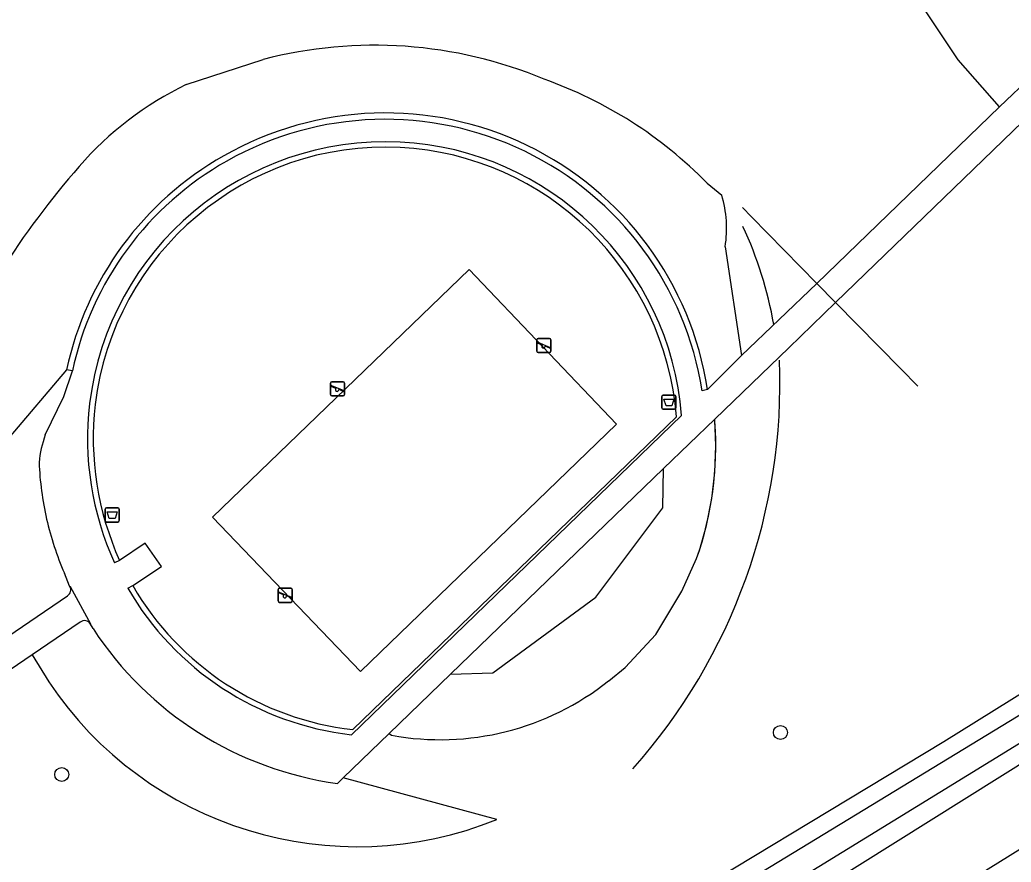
# Model space of a CAD drawing. Extents: x 159353 to 160616, y 385893 to 387321.
# Drawn here: x 160022.1 to 160091.7, y 386171.4 to 386230.6 of the extents above; entities that cross this region are included whole.
import ezdxf

# ---------------------------------------------------------------- set-up
doc = ezdxf.new("R2010")
doc.units = 0
for name, color, linetype in [('IMGEO_Afvalbak', 7, 'Continuous'), ('IMGEO_Berm_groen', 7, 'Continuous'), ('IMGEO_Boom', 7, 'Continuous'), ('IMGEO_Duiker', 7, 'Continuous'), ('IMGEO_Groenvoorziening', 7, 'Continuous'), ('IMGEO_Hek', 7, 'Continuous'), ('IMGEO_Muur', 7, 'Continuous'), ('IMGEO_Speelvoorziening', 7, 'Continuous'), ('IMGEO_Voetpad_halfverhard', 7, 'Continuous'), ('IMGEO_Voetpad_open', 7, 'Continuous'), ('IMGEO_Waterloop', 7, 'Continuous')]:
    doc.layers.add(name, color=color, linetype=linetype)

msp = doc.modelspace()

# ---------------------------------------------------------------- linework, layer by layer
at = {"layer": 'IMGEO_Afvalbak'}
for p, q in [((160067.2, 386203.344), (160067.2, 386204.144)), ((160067.2, 386204.144), (160067.2, 386203.344)), ((160067.3, 386204.244), (160068.09, 386204.244)), ((160068.09, 386204.244), (160067.3, 386204.244)), ((160068.19, 386204.144), (160068.19, 386203.344)), ((160068.19, 386203.344), (160068.19, 386204.144)), ((160068.09, 386203.244), (160067.3, 386203.244)), ((160067.3, 386203.244), (160068.09, 386203.244)), ((160028.114, 386195.428), (160028.114, 386196.228)), ((160028.114, 386196.228), (160028.114, 386195.428)), ((160028.214, 386196.328), (160029.004, 386196.328)), ((160029.004, 386196.328), (160028.214, 386196.328)), ((160029.104, 386196.228), (160029.104, 386195.428)), ((160029.104, 386195.428), (160029.104, 386196.228)), ((160029.004, 386195.328), (160028.214, 386195.328)), ((160028.214, 386195.328), (160029.004, 386195.328))]:
    msp.add_line(p, q, dxfattribs=at)
for points in [[(160067.343, 386203.958), (160068.047, 386203.958), (160067.898, 386203.488), (160067.492, 386203.488), (160067.343, 386203.958)], [(160028.257, 386196.042), (160028.961, 386196.042), (160028.812, 386195.572), (160028.406, 386195.572), (160028.257, 386196.042)]]:
    msp.add_lwpolyline(points, dxfattribs=at)
for centre, start, end in [((160067.3, 386204.144), 90, 180), ((160067.3, 386204.144), 90, 180), ((160068.09, 386204.144), 0, 90), ((160068.09, 386204.144), 360, 90), ((160067.3, 386203.344), 180, 270), ((160067.3, 386203.344), 180, 270), ((160068.09, 386203.344), 270, 0), ((160068.09, 386203.344), 270, 0), ((160028.214, 386196.228), 90, 180), ((160028.214, 386196.228), 90, 180), ((160029.004, 386196.228), 0, 90), ((160029.004, 386196.228), 360, 90), ((160028.214, 386195.428), 180, 270), ((160028.214, 386195.428), 180, 270), ((160029.004, 386195.428), 270, 0), ((160029.004, 386195.428), 270, 0)]:
    msp.add_arc(centre, 0.1, start, end, dxfattribs=at)
at = {"layer": 'IMGEO_Berm_groen'}
msp.add_lwpolyline([(160130.035, 386201.916), (160037.16, 386143.726)], dxfattribs=at)
at = {"layer": 'IMGEO_Boom'}
for centre in [(160075.521, 386180.541), (160025.072, 386177.591)]:
    msp.add_circle(centre, 0.489, dxfattribs=at)
at = {"layer": 'IMGEO_Duiker'}
msp.add_lwpolyline([(160085.158, 386204.873), (160083.978, 386206.075), (160079.396, 386210.743), (160078.086, 386212.077), (160073.484, 386216.765), (160072.852, 386217.409)], dxfattribs=at)
at = {"layer": 'IMGEO_Groenvoorziening'}
for points in [[(160090.898, 386224.485), (160087.993, 386227.794), (160085.467, 386231.568), (160083.733, 386233.953), (160082.581, 386236.608), (160080.823, 386239.447), (160079.126, 386243.926), (160077.706, 386248.744), (160076.785, 386253.465), (160075.908, 386257.417), (160077.715, 386258.039)], [(160033.814, 386226.041), (160039.218, 386227.807)], [(160070.372, 386219.134), (160071.404, 386218.289)], [(160071.643, 386214.661), (160072.782, 386207.029)], [(160046.045, 386184.837), (160035.649, 386195.67), (160053.678, 386213.069), (160064.019, 386202.197), (160046.045, 386184.837)], [(160025.415, 386206.023), (160021.351, 386201.25), (160012.983, 386193.413)], [(160130.035, 386201.916), (160128.759, 386203.695), (160127.705, 386205.165), (160117.366, 386198.798), (160086.985, 386179.888), (160064.28, 386166.163), (160059.237, 386163.115)], [(160052.373, 386184.636), (160055.333, 386184.725), (160062.573, 386190.043), (160067.274, 386196.312), (160067.323, 386199.08)], [(160063.465, 386184.18), (160064.629, 386185.105), (160066.774, 386187.429), (160068.607, 386190.468), (160069.641, 386192.756)], [(160023.001, 386186), (160024.156, 386184.11)], [(160048.066, 386180.475), (160048.221, 386180.351)], [(160055.617, 386174.444), (160044.836, 386177.354)]]:
    msp.add_lwpolyline(points, dxfattribs=at)
for centre, radius, start, end in [((160047.025, 386197.894), 30.915, 67.3425, 104.62672), ((160044.061, 386204.813), 23.572, 115.76661, 138.93665), ((160048.863, 386198), 30.155, 44.49571, 70.48868), ((160071.515, 386180.888), 59.988, 138.93235, 156.57291), ((160063.582, 386215.952), 8.164, 350.90275, 16.63525), ((160046.964, 386200.67), 24.018, 340.76174, 4.47556), ((160051.641, 386198.994), 18.954, 259.60419, 308.59561), ((160045.814, 386198.571), 26.042, 213.73005, 292.11211)]:
    msp.add_arc(centre, radius, start, end, dxfattribs=at)
at = {"layer": 'IMGEO_Hek'}
for centre, radius, start, end in [((160047.422, 386204.31), 28.064, 10.0366, 24.82101), ((160034.661, 386205.138), 40.831, 318.32547, 2.19708), ((160046.965, 386200.67), 24.017, 340.76156, 3.92114), ((160051.641, 386198.994), 18.954, 259.60419, 308.59561), ((160045.814, 386198.571), 26.042, 213.73005, 292.11211)]:
    msp.add_arc(centre, radius, start, end, dxfattribs=at)
at = {"layer": 'IMGEO_Muur'}
for points in [[(160025.817, 386205.934), (160025.415, 386206.023)], [(160070.399, 386204.628), (160070.026, 386204.545)], [(160068.586, 386202.815), (160045.406, 386180.392)], [(160045.503, 386180.749), (160068.222, 386202.707)], [(160029.136, 386192.618), (160028.781, 386192.456)], [(160029.713, 386190.68), (160030.056, 386190.859)]]:
    msp.add_lwpolyline(points, dxfattribs=at)
for centre, radius, start, end in [((160047.79, 386201.185), 22.869, 8.65764, 119.75314), ((160047.776, 386201.09), 22.517, 8.82564, 119.55599), ((160047.792, 386201.112), 20.918, 87.13676, 173.04515), ((160047.782, 386201.161), 20.87, 4.54615, 87.10177), ((160047.663, 386201.244), 22.755, 119.54768, 167.87752), ((160047.83, 386201.091), 20.569, 87.20721, 173.07051), ((160047.718, 386201.099), 20.567, 4.48447, 86.89407), ((160047.613, 386201.256), 22.293, 119.40205, 167.88601), ((160047.804, 386201.168), 20.924, 173.20188, 204.60661), ((160048.272, 386201.244), 20.99, 173.63076, 204.26615), ((160047.751, 386201.082), 20.823, 209.97073, 263.53326), ((160047.823, 386201.149), 20.532, 210.07864, 263.51219)]:
    msp.add_arc(centre, radius, start, end, dxfattribs=at)
at = {"layer": 'IMGEO_Speelvoorziening'}
for p, q in [((160058.423, 386207.322), (160058.423, 386208.122)), ((160058.423, 386208.122), (160058.423, 386207.322)), ((160058.806, 386207.75), (160058.467, 386207.887)), ((160058.492, 386207.947), (160059.368, 386207.594)), ((160058.523, 386208.222), (160059.313, 386208.222)), ((160059.313, 386208.222), (160058.523, 386208.222)), ((160059.413, 386208.122), (160059.413, 386207.322)), ((160059.413, 386207.322), (160059.413, 386208.122)), ((160059.313, 386207.222), (160058.523, 386207.222)), ((160058.523, 386207.222), (160059.313, 386207.222)), ((160059.344, 386207.534), (160059.004, 386207.671)), ((160043.935, 386204.281), (160043.935, 386205.081)), ((160043.935, 386205.081), (160043.935, 386204.281)), ((160044.035, 386205.181), (160044.825, 386205.181)), ((160044.825, 386205.181), (160044.035, 386205.181)), ((160044.925, 386205.081), (160044.925, 386204.281)), ((160044.925, 386204.281), (160044.925, 386205.081)), ((160044.318, 386204.709), (160043.979, 386204.846)), ((160044.004, 386204.906), (160044.88, 386204.553)), ((160044.856, 386204.493), (160044.516, 386204.63)), ((160044.825, 386204.181), (160044.035, 386204.181)), ((160044.035, 386204.181), (160044.825, 386204.181)), ((160040.261, 386189.784), (160040.261, 386190.584)), ((160040.261, 386190.584), (160040.261, 386189.784)), ((160040.361, 386190.684), (160041.151, 386190.684)), ((160041.151, 386190.684), (160040.361, 386190.684)), ((160041.251, 386190.584), (160041.251, 386189.784)), ((160041.251, 386189.784), (160041.251, 386190.584)), ((160040.644, 386190.212), (160040.305, 386190.349)), ((160040.33, 386190.409), (160041.206, 386190.056)), ((160041.182, 386189.996), (160040.842, 386190.133)), ((160041.151, 386189.684), (160040.361, 386189.684)), ((160040.361, 386189.684), (160041.151, 386189.684))]:
    msp.add_line(p, q, dxfattribs=at)
for centre, radius, start, end in [((160058.523, 386208.122), 0.1, 90, 180), ((160058.523, 386208.122), 0.1, 90, 180), ((160058.48, 386207.917), 0.0327, 68.07798, 248.07798), ((160059.313, 386208.122), 0.1, 0, 90), ((160059.313, 386208.122), 0.1, 360, 90), ((160058.523, 386207.322), 0.1, 180, 270), ((160058.523, 386207.322), 0.1, 180, 270), ((160058.885, 386207.66), 0.12, 130.99278, 5.16318), ((160059.313, 386207.322), 0.1, 270, 0), ((160059.313, 386207.322), 0.1, 270, 0), ((160059.356, 386207.564), 0.0327, 248.07798, 68.07798), ((160044.035, 386205.081), 0.1, 90, 180), ((160044.035, 386205.081), 0.1, 90, 180), ((160044.825, 386205.081), 0.1, 0, 90), ((160044.825, 386205.081), 0.1, 360, 90), ((160043.992, 386204.876), 0.0327, 68.07798, 248.07798), ((160044.397, 386204.619), 0.12, 130.99278, 5.16318), ((160044.868, 386204.523), 0.0327, 248.07798, 68.07798), ((160044.035, 386204.281), 0.1, 180, 270), ((160044.035, 386204.281), 0.1, 180, 270), ((160044.825, 386204.281), 0.1, 270, 0), ((160044.825, 386204.281), 0.1, 270, 0), ((160040.361, 386190.584), 0.1, 90, 180), ((160040.361, 386190.584), 0.1, 90, 180), ((160041.151, 386190.584), 0.1, 0, 90), ((160041.151, 386190.584), 0.1, 360, 90), ((160040.361, 386189.784), 0.1, 180, 270), ((160040.361, 386189.784), 0.1, 180, 270), ((160040.318, 386190.379), 0.0327, 68.07798, 248.07798), ((160040.723, 386190.122), 0.12, 130.99278, 5.16318), ((160041.151, 386189.784), 0.1, 270, 0), ((160041.151, 386189.784), 0.1, 270, 0), ((160041.194, 386190.026), 0.0327, 248.07798, 68.07798)]:
    msp.add_arc(centre, radius, start, end, dxfattribs=at)
at = {"layer": 'IMGEO_Voetpad_halfverhard'}
for points in [[(160097.86, 386231.087), (160090.898, 386224.485)], [(160072.782, 386207.029), (160078.086, 386212.077), (160090.898, 386224.485)], [(160092.541, 386223.443), (160079.396, 386210.743), (160076.11, 386207.569), (160070.909, 386202.544)], [(160070.399, 386204.628), (160072.782, 386207.029)], [(160023.916, 386201.44), (160025.218, 386204.141), (160025.817, 386205.934)], [(160070.909, 386202.544), (160067.323, 386199.08)], [(160067.323, 386199.08), (160052.373, 386184.636)], [(160030.056, 386190.859), (160032.085, 386192.209), (160030.936, 386193.847), (160029.136, 386192.618)], [(160025.623, 386190.812), (160025.256, 386191.741)], [(160025.623, 386190.812), (160025.657, 386190.808), (160027.085, 386188.178), (160027.084, 386188.149)], [(160012.745, 386181.479), (160025.476, 386190.15)], [(160026.373, 386188.29), (160023.001, 386186)], [(160027.268, 386187.847), (160027.084, 386188.149)], [(160023.001, 386186), (160015.102, 386180.635)], [(160052.373, 386184.636), (160048.066, 386180.475)], [(160048.066, 386180.475), (160044.836, 386177.354)], [(160044.836, 386177.354), (160044.437, 386176.968)]]:
    msp.add_lwpolyline(points, dxfattribs=at)
for centre, radius, start, end in [((160031.586, 386198.694), 8.146, 160.30073, 174.26512), ((160045.101, 386200.396), 21.639, 182.3532, 192.97223), ((160045.278, 386200.391), 21.811, 192.85252, 203.36444), ((160025.258, 386190.546), 0.452, 298.8786, 36.08211), ((160026.676, 386187.955), 0.452, 25.45476, 132.1114), ((160047.784, 386201.237), 24.499, 213.13157, 262.1483)]:
    msp.add_arc(centre, radius, start, end, dxfattribs=at)
at = {"layer": 'IMGEO_Voetpad_open'}
msp.add_lwpolyline([(160034.115, 386137.729), (160037.641, 386139.134), (160040.226, 386140.145), (160041.122, 386140.57), (160048.559, 386145.215), (160071.332, 386159.321), (160094.551, 386173.741), (160134.089, 386198.292)], dxfattribs=at)
at = {"layer": 'IMGEO_Waterloop'}
msp.add_lwpolyline([(160013.579, 386175.523), (160031.951, 386145.874), (160033.547, 386144.853), (160034.973, 386144.428), (160036.164, 386145.3), (160099.1, 386183.96), (160127.494, 386201.768), (160126.877, 386202.8), (160063.983, 386164.502), (160034.196, 386146.63), (160024.451, 386163.311), (160015.877, 386177.013), (160013.579, 386175.523)], dxfattribs=at)

doc.saveas('drawing.dxf')
